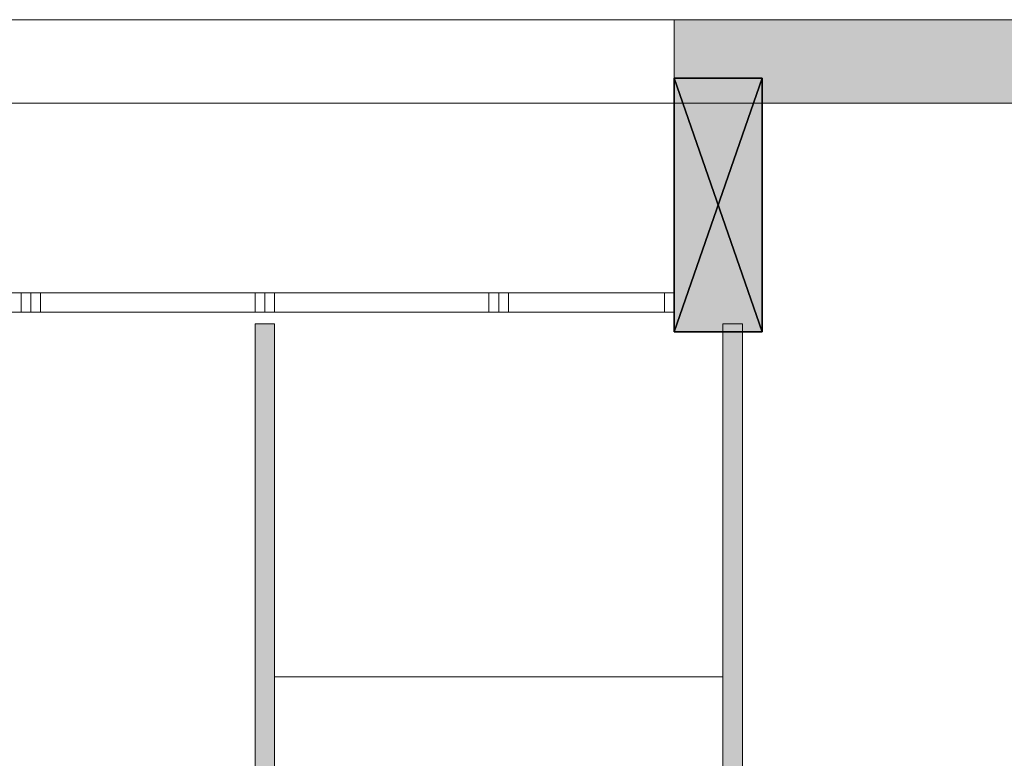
# Model space of a CAD drawing. Header units: inches. Extents: x 15 to 546804, y -66 to 267312.
# Tile 463 of 478: x 471808 to 476859, y 137978 to 141766. Entities that reach past the tile are written whole.
import ezdxf

# ---------------------------------------------------------------- set-up
doc = ezdxf.new("R2010")
doc.units = ezdxf.units.IN
doc.header["$MEASUREMENT"] = 0

msp = doc.modelspace()

# ---------------------------------------------------------------- hatches: boundary and pattern name
at = {"lineweight": 20}
h = msp.add_hatch(color=7, dxfattribs=at)
h.dxf.hatch_style = 1
h.paths.add_polyline_path([(475165.1, 141338.2), (477265.1, 141338.2), (477265.1, 141765.7), (475165.1, 141765.7)])
h = msp.add_hatch(color=7, dxfattribs=at)
h.dxf.hatch_style = 1
h.paths.add_polyline_path([(475165.1, 140165.7), (475617.1, 140165.7), (475617.1, 141338.2), (475165.1, 141338.2)])
h = msp.add_hatch(color=7, dxfattribs=at)
h.dxf.hatch_style = 1
h.paths.add_polyline_path([(473115.1, 135390.3), (473115.1, 140205.7), (473015.1, 140205.7), (473015.1, 134355.7), (473115.1, 134355.7)])
h = msp.add_hatch(color=7, dxfattribs=at)
h.dxf.hatch_style = 1
h.paths.add_polyline_path([(475415.1, 134363.2), (475515.1, 134363.2), (475515.1, 140165.7), (475415.1, 140165.7)])

# ---------------------------------------------------------------- linework, layer by layer
at = {"color": 7, "lineweight": 20}
for p, q in [((456267.1, 141765.7, 7500), (484425.1, 141765.7, 7500)), ((475165.1, 141765.7, 3000), (456267.1, 141765.7, 3000)), ((472165.1, 141765.7, 6376.5), (472765.1, 141765.7, 6376.5)), ((472165.1, 141765.7, 4476.5), (472165.1, 141765.7, 6376.5)), ((472165.1, 141765.7, 4476.5), (472765.1, 141765.7, 4476.5)), ((472765.1, 141765.7, 6376.5), (472765.1, 141765.7, 4476.5)), ((473365.1, 141765.7, 4476.5), (473365.1, 141765.7, 6376.5)), ((473365.1, 141765.7, 6376.5), (473965.1, 141765.7, 6376.5)), ((473365.1, 141765.7, 4476.5), (473965.1, 141765.7, 4476.5)), ((473965.1, 141765.7, 6376.5), (473965.1, 141765.7, 4476.5)), ((474565.1, 141765.7, 4476.5), (474565.1, 141765.7, 6376.5)), ((474565.1, 141765.7, 6376.5), (475165.1, 141765.7, 6376.5)), ((474565.1, 141765.7, 4476.5), (475165.1, 141765.7, 4476.5)), ((475165.1, 141765.7), (475165.1, 141765.7, 3000)), ((484425.1, 141765.7), (475165.1, 141765.7)), ((475165.1, 141765.7, 3000), (475165.1, 141338.2, 3000)), ((475165.1, 141765.7), (475165.1, 141338.2)), ((475165.1, 141765.7, 6376.5), (475165.1, 141765.7, 4476.5)), ((475165.1, 141765.7, 4476.5), (475165.1, 141338.2, 4476.5)), ((475165.1, 141765.7, 6376.5), (475165.1, 141338.2, 6376.5)), ((477265.1, 141765.7), (475165.1, 141765.7)), ((475165.1, 141765.7), (475165.1, 141338.2)), ((470665.1, 141338.2, 7500), (477865.1, 141338.2, 7500)), ((475165.1, 141338.2, 3000), (470665.1, 141338.2, 3000)), ((472765.1, 141338.2, 4476.5), (472165.1, 141338.2, 4476.5)), ((472165.1, 141338.2, 4476.5), (472165.1, 141338.2, 6376.5)), ((472165.1, 141338.2, 6376.5), (472765.1, 141338.2, 6376.5)), ((472765.1, 141338.2, 6376.5), (472765.1, 141338.2, 4476.5)), ((473965.1, 141338.2, 4476.5), (473365.1, 141338.2, 4476.5)), ((473365.1, 141338.2, 4476.5), (473365.1, 141338.2, 6376.5)), ((473365.1, 141338.2, 6376.5), (473965.1, 141338.2, 6376.5)), ((473965.1, 141338.2, 6376.5), (473965.1, 141338.2, 4476.5)), ((475165.1, 141338.2, 4476.5), (474565.1, 141338.2, 4476.5)), ((474565.1, 141338.2, 4476.5), (474565.1, 141338.2, 6376.5)), ((474565.1, 141338.2, 6376.5), (475165.1, 141338.2, 6376.5)), ((475165.1, 141338.2), (475165.1, 141338.2, 3000)), ((477865.1, 141338.2), (475165.1, 141338.2)), ((475165.1, 141338.2, 6376.5), (475165.1, 141338.2, 4476.5)), ((475165.1, 141338.2), (477265.1, 141338.2)), ((475617.1, 141338.2), (475165.1, 141338.2)), ((475165.1, 141338.2), (475165.1, 140165.7)), ((475617.1, 140165.7), (475617.1, 141338.2)), ((471865.1, 140365.7, 3000), (470665.1, 140365.7, 3000)), ((471865.1, 140365.7, 300), (470665.1, 140365.7, 300)), ((470715.1, 140365.7, 2950), (471815.1, 140365.7, 2950)), ((471815.1, 140365.7, 350), (470715.1, 140365.7, 350)), ((471815.1, 140365.7, 2950), (471815.1, 140365.7, 350)), ((471815.1, 140265.7, 350), (471815.1, 140365.7, 350)), ((471815.1, 140265.7, 2950), (471815.1, 140365.7, 2950)), ((473065.1, 140365.7, 3000), (471865.1, 140365.7, 3000)), ((471865.1, 140365.7, 3000), (471865.1, 140365.7, 300)), ((473065.1, 140365.7, 300), (471865.1, 140365.7, 300)), ((471865.1, 140265.7, 3000), (471865.1, 140365.7, 3000)), ((471865.1, 140265.7, 300), (471865.1, 140365.7, 300)), ((471865.1, 140365.7, 300), (471865.1, 140365.7, 3000)), ((471865.1, 140265.7, 3000), (471865.1, 140365.7, 3000)), ((471865.1, 140265.7, 300), (471865.1, 140365.7, 300)), ((471915.1, 140365.7, 2950), (473015.1, 140365.7, 2950)), ((473015.1, 140365.7, 350), (471915.1, 140365.7, 350)), ((471915.1, 140265.7, 350), (471915.1, 140365.7, 350)), ((471915.1, 140365.7, 350), (471915.1, 140365.7, 2950)), ((471915.1, 140265.7, 2950), (471915.1, 140365.7, 2950)), ((473015.1, 140365.7, 2950), (473015.1, 140365.7, 350)), ((473015.1, 140265.7, 350), (473015.1, 140365.7, 350)), ((473015.1, 140265.7, 2950), (473015.1, 140365.7, 2950)), ((474265.1, 140365.7, 3000), (473065.1, 140365.7, 3000)), ((473065.1, 140365.7, 3000), (473065.1, 140365.7, 300)), ((474265.1, 140365.7, 300), (473065.1, 140365.7, 300)), ((473065.1, 140265.7, 3000), (473065.1, 140365.7, 3000)), ((473065.1, 140265.7, 300), (473065.1, 140365.7, 300)), ((473065.1, 140365.7, 300), (473065.1, 140365.7, 3000)), ((473065.1, 140265.7, 3000), (473065.1, 140365.7, 3000)), ((473065.1, 140265.7, 300), (473065.1, 140365.7, 300)), ((473115.1, 140365.7, 2950), (474215.1, 140365.7, 2950)), ((474215.1, 140365.7, 350), (473115.1, 140365.7, 350)), ((473115.1, 140265.7, 350), (473115.1, 140365.7, 350)), ((473115.1, 140365.7, 350), (473115.1, 140365.7, 2950)), ((473115.1, 140265.7, 2950), (473115.1, 140365.7, 2950)), ((474215.1, 140365.7, 2950), (474215.1, 140365.7, 350)), ((474215.1, 140265.7, 350), (474215.1, 140365.7, 350)), ((474215.1, 140265.7, 2950), (474215.1, 140365.7, 2950)), ((475165.1, 140365.7), (474265.1, 140365.7)), ((475165.1, 140365.7, 3000), (474265.1, 140365.7, 3000)), ((474265.1, 140365.7, 3000), (474265.1, 140365.7, 300)), ((475165.1, 140365.7, 300), (474265.1, 140365.7, 300)), ((474265.1, 140265.7, 3000), (474265.1, 140365.7, 3000)), ((474265.1, 140265.7, 300), (474265.1, 140365.7, 300)), ((474265.1, 140365.7, 300), (474265.1, 140365.7, 3000)), ((474265.1, 140265.7, 3000), (474265.1, 140365.7, 3000)), ((474265.1, 140265.7, 300), (474265.1, 140365.7, 300)), ((474315.1, 140365.7, 2950), (475115.1, 140365.7, 2950)), ((475115.1, 140365.7, 350), (474315.1, 140365.7, 350)), ((474315.1, 140265.7, 350), (474315.1, 140365.7, 350)), ((474315.1, 140365.7, 350), (474315.1, 140365.7, 2950)), ((474315.1, 140265.7, 2950), (474315.1, 140365.7, 2950)), ((475115.1, 140365.7, 2950), (475115.1, 140365.7, 350)), ((475115.1, 140265.7, 350), (475115.1, 140365.7, 350)), ((475115.1, 140265.7, 2950), (475115.1, 140365.7, 2950)), ((475165.1, 140365.7, 300), (475165.1, 140365.7, 3000)), ((475165.1, 140265.7, 3000), (475165.1, 140365.7, 3000)), ((475165.1, 140265.7, 300), (475165.1, 140365.7, 300)), ((471865.1, 140265.7, 3000), (470665.1, 140265.7, 3000)), ((471865.1, 140265.7, 300), (470665.1, 140265.7, 300)), ((470715.1, 140265.7, 2950), (471815.1, 140265.7, 2950)), ((471815.1, 140265.7, 350), (470715.1, 140265.7, 350)), ((470715.1, 140265.7, 2950), (471815.1, 140265.7, 2950)), ((471815.1, 140265.7, 350), (470715.1, 140265.7, 350)), ((471815.1, 140265.7, 2950), (471815.1, 140265.7, 350)), ((471815.1, 140265.7, 2950), (471815.1, 140265.7, 350)), ((473065.1, 140265.7, 3000), (471865.1, 140265.7, 3000)), ((473065.1, 140265.7, 300), (471865.1, 140265.7, 300)), ((471865.1, 140265.7, 3000), (471865.1, 140265.7, 300)), ((471865.1, 140265.7, 300), (471865.1, 140265.7, 3000)), ((471915.1, 140265.7, 2950), (473015.1, 140265.7, 2950)), ((473015.1, 140265.7, 350), (471915.1, 140265.7, 350)), ((471915.1, 140265.7, 350), (471915.1, 140265.7, 2950)), ((471915.1, 140265.7, 2950), (473015.1, 140265.7, 2950)), ((471915.1, 140265.7, 350), (471915.1, 140265.7, 2950)), ((473015.1, 140265.7, 350), (471915.1, 140265.7, 350)), ((473015.1, 140265.7, 2950), (473015.1, 140265.7, 350)), ((473015.1, 140265.7, 2950), (473015.1, 140265.7, 350)), ((474265.1, 140265.7, 3000), (473065.1, 140265.7, 3000)), ((474265.1, 140265.7, 300), (473065.1, 140265.7, 300)), ((473065.1, 140265.7, 3000), (473065.1, 140265.7, 300)), ((473065.1, 140265.7, 300), (473065.1, 140265.7, 3000)), ((473115.1, 140265.7, 2950), (474215.1, 140265.7, 2950)), ((474215.1, 140265.7, 350), (473115.1, 140265.7, 350)), ((473115.1, 140265.7, 350), (473115.1, 140265.7, 2950)), ((473115.1, 140265.7, 2950), (474215.1, 140265.7, 2950)), ((473115.1, 140265.7, 350), (473115.1, 140265.7, 2950)), ((474215.1, 140265.7, 350), (473115.1, 140265.7, 350)), ((474215.1, 140265.7, 2950), (474215.1, 140265.7, 350)), ((474215.1, 140265.7, 2950), (474215.1, 140265.7, 350)), ((475165.1, 140265.7, 3000), (474265.1, 140265.7, 3000)), ((475165.1, 140265.7, 300), (474265.1, 140265.7, 300)), ((474265.1, 140265.7, 3000), (474265.1, 140265.7, 300)), ((474265.1, 140265.7, 300), (474265.1, 140265.7, 3000)), ((474315.1, 140265.7, 2950), (475115.1, 140265.7, 2950)), ((475115.1, 140265.7, 350), (474315.1, 140265.7, 350)), ((474315.1, 140265.7, 350), (474315.1, 140265.7, 2950)), ((474315.1, 140265.7, 350), (474315.1, 140265.7, 2950)), ((475115.1, 140265.7, 350), (474315.1, 140265.7, 350)), ((474315.1, 140265.7, 2950), (475115.1, 140265.7, 2950)), ((475115.1, 140265.7, 2950), (475115.1, 140265.7, 350)), ((475115.1, 140265.7, 2950), (475115.1, 140265.7, 350)), ((475165.1, 140265.7, 300), (475165.1, 140265.7, 3000)), ((473015.1, 140205.7, 300), (473015.1, 134355.7, 300)), ((473115.1, 140205.7, 300), (473015.1, 140205.7, 300)), ((473015.1, 140205.7, 3500), (473015.1, 134355.7, 3500)), ((473115.1, 140205.7, 3500), (473015.1, 140205.7, 3500)), ((473015.1, 140205.7, 300), (473015.1, 140205.7, 3500)), ((473115.1, 134355.7, 300), (473115.1, 140205.7, 300)), ((473115.1, 134355.7, 3500), (473115.1, 140205.7, 3500)), ((473115.1, 140205.7, 300), (473115.1, 140205.7, 3500)), ((475415.1, 140205.7, 300), (475415.1, 134355.7, 300)), ((475515.1, 140205.7, 300), (475415.1, 140205.7, 300)), ((475415.1, 140205.7, 3500), (475415.1, 134355.7, 3500)), ((475515.1, 140205.7, 3500), (475415.1, 140205.7, 3500)), ((475415.1, 140205.7, 300), (475415.1, 140205.7, 3500)), ((475515.1, 134355.7, 300), (475515.1, 140205.7, 300)), ((475515.1, 134355.7, 3500), (475515.1, 140205.7, 3500)), ((475515.1, 140205.7, 300), (475515.1, 140205.7, 3500)), ((475165.1, 140165.7), (475617.1, 140165.7)), ((475515.1, 140165.7), (475415.1, 140165.7)), ((475415.1, 140165.7), (475415.1, 134363.2)), ((475515.1, 134363.2), (475515.1, 140165.7))]:
    msp.add_line(p, q, dxfattribs=at)
at = {"color": 7}
for p, q in [((475617.1, 141465.7), (475165.1, 141465.7)), ((475165.1, 141465.7), (475165.1, 140165.7)), ((475617.1, 141465.7, 3500), (475165.1, 141465.7, 3500)), ((475165.1, 141465.7, 3500), (475165.1, 140165.7, 3500)), ((475165.1, 141465.7), (475165.1, 141465.7, 3500)), ((475617.1, 140165.7), (475617.1, 141465.7)), ((475617.1, 140165.7, 3500), (475617.1, 141465.7, 3500)), ((475617.1, 141465.7), (475617.1, 141465.7, 3500)), ((475165.1, 140165.7), (475617.1, 140165.7)), ((475165.1, 140165.7, 3500), (475617.1, 140165.7, 3500)), ((475165.1, 140165.7), (475165.1, 140165.7, 3500)), ((475617.1, 140165.7), (475617.1, 140165.7, 3500))]:
    msp.add_line(p, q, dxfattribs=at)
at = {"color": 7, "lineweight": 20, "elevation": 3500}
msp.add_lwpolyline([(473115.1, 138395.7), (475415.1, 138395.7)], dxfattribs=at)
at = {"color": 7, "lineweight": 20}
for points, invisible_edges in [([(475165.1, 141765.7, 3000), (456267.1, 141338.2, 3000), (456267.1, 141765.7, 3000)], 1), ([(475165.1, 141765.7, 6376.5), (475165.1, 141338.2, 4476.5), (475165.1, 141338.2, 6376.5)], 1), ([(475165.1, 141338.2, 4476.5), (475165.1, 141765.7, 6376.5), (475165.1, 141765.7, 4476.5)], 1), ([(475165.1, 141765.7, 3000), (475165.1, 141338.2), (475165.1, 141338.2, 3000)], 1), ([(475165.1, 141338.2), (475165.1, 141765.7, 3000), (475165.1, 141765.7)], 1), ([(471865.1, 140265.7, 3000), (470665.1, 140365.7, 3000), (470665.1, 140265.7, 3000)], 1), ([(470665.1, 140365.7, 3000), (471865.1, 140265.7, 3000), (471865.1, 140365.7, 3000)], 1), ([(470665.1, 140365.7, 300), (470715.1, 140365.7, 350), (471865.1, 140365.7, 300)], 3), ([(470715.1, 140365.7, 2950), (470665.1, 140365.7, 3000), (471815.1, 140365.7, 2950)], 3), ([(471865.1, 140365.7, 3000), (471815.1, 140365.7, 2950), (470665.1, 140365.7, 3000)], 3), ([(471865.1, 140365.7, 300), (470665.1, 140265.7, 300), (470665.1, 140365.7, 300)], 1), ([(470665.1, 140265.7, 300), (471865.1, 140365.7, 300), (471865.1, 140265.7, 300)], 1), ([(471815.1, 140265.7, 350), (470715.1, 140365.7, 350), (470715.1, 140265.7, 350)], 1), ([(470715.1, 140365.7, 350), (471815.1, 140265.7, 350), (471815.1, 140365.7, 350)], 1), ([(471815.1, 140365.7, 350), (471865.1, 140365.7, 300), (470715.1, 140365.7, 350)], 3), ([(471815.1, 140365.7, 2950), (470715.1, 140265.7, 2950), (470715.1, 140365.7, 2950)], 1), ([(470715.1, 140265.7, 2950), (471815.1, 140365.7, 2950), (471815.1, 140265.7, 2950)], 1), ([(471865.1, 140365.7, 300), (471815.1, 140365.7, 350), (471865.1, 140365.7, 3000)], 3), ([(471865.1, 140365.7, 3000), (471815.1, 140365.7, 350), (471815.1, 140365.7, 2950)], 13), ([(471815.1, 140365.7, 2950), (471815.1, 140265.7, 350), (471815.1, 140265.7, 2950)], 1), ([(471815.1, 140265.7, 350), (471815.1, 140365.7, 2950), (471815.1, 140365.7, 350)], 1), ([(473065.1, 140265.7, 3000), (471865.1, 140365.7, 3000), (471865.1, 140265.7, 3000)], 1), ([(471865.1, 140365.7, 3000), (473065.1, 140265.7, 3000), (473065.1, 140365.7, 3000)], 1), ([(471865.1, 140365.7, 300), (471915.1, 140365.7, 350), (473065.1, 140365.7, 300)], 3), ([(471915.1, 140365.7, 350), (471865.1, 140365.7, 300), (471865.1, 140365.7, 3000)], 13), ([(471915.1, 140365.7, 350), (471865.1, 140365.7, 3000), (471915.1, 140365.7, 2950)], 3), ([(471915.1, 140365.7, 2950), (471865.1, 140365.7, 3000), (473015.1, 140365.7, 2950)], 3), ([(473065.1, 140365.7, 3000), (473015.1, 140365.7, 2950), (471865.1, 140365.7, 3000)], 3), ([(473065.1, 140365.7, 300), (471865.1, 140265.7, 300), (471865.1, 140365.7, 300)], 1), ([(471865.1, 140265.7, 300), (473065.1, 140365.7, 300), (473065.1, 140265.7, 300)], 1), ([(471865.1, 140365.7, 300), (471865.1, 140265.7, 3000), (471865.1, 140265.7, 300)], 1), ([(471865.1, 140265.7, 3000), (471865.1, 140365.7, 300), (471865.1, 140365.7, 3000)], 1), ([(471865.1, 140365.7, 3000), (471865.1, 140265.7, 300), (471865.1, 140265.7, 3000)], 1), ([(471865.1, 140265.7, 300), (471865.1, 140365.7, 3000), (471865.1, 140365.7, 300)], 1), ([(473015.1, 140265.7, 350), (471915.1, 140365.7, 350), (471915.1, 140265.7, 350)], 1), ([(471915.1, 140365.7, 350), (473015.1, 140265.7, 350), (473015.1, 140365.7, 350)], 1), ([(473015.1, 140365.7, 350), (473065.1, 140365.7, 300), (471915.1, 140365.7, 350)], 3), ([(473015.1, 140365.7, 2950), (471915.1, 140265.7, 2950), (471915.1, 140365.7, 2950)], 1), ([(471915.1, 140265.7, 2950), (473015.1, 140365.7, 2950), (473015.1, 140265.7, 2950)], 1), ([(471915.1, 140365.7, 350), (471915.1, 140265.7, 2950), (471915.1, 140265.7, 350)], 1), ([(471915.1, 140265.7, 2950), (471915.1, 140365.7, 350), (471915.1, 140365.7, 2950)], 1), ([(473065.1, 140365.7, 300), (473015.1, 140365.7, 350), (473065.1, 140365.7, 3000)], 3), ([(473065.1, 140365.7, 3000), (473015.1, 140365.7, 350), (473015.1, 140365.7, 2950)], 13), ([(473015.1, 140365.7, 2950), (473015.1, 140265.7, 350), (473015.1, 140265.7, 2950)], 1), ([(473015.1, 140265.7, 350), (473015.1, 140365.7, 2950), (473015.1, 140365.7, 350)], 1), ([(474265.1, 140265.7, 3000), (473065.1, 140365.7, 3000), (473065.1, 140265.7, 3000)], 1), ([(473065.1, 140365.7, 3000), (474265.1, 140265.7, 3000), (474265.1, 140365.7, 3000)], 1), ([(473065.1, 140365.7, 300), (473115.1, 140365.7, 350), (474265.1, 140365.7, 300)], 3), ([(473115.1, 140365.7, 350), (473065.1, 140365.7, 300), (473065.1, 140365.7, 3000)], 13), ([(473115.1, 140365.7, 350), (473065.1, 140365.7, 3000), (473115.1, 140365.7, 2950)], 3), ([(473115.1, 140365.7, 2950), (473065.1, 140365.7, 3000), (474215.1, 140365.7, 2950)], 3), ([(474265.1, 140365.7, 3000), (474215.1, 140365.7, 2950), (473065.1, 140365.7, 3000)], 3), ([(474265.1, 140365.7, 300), (473065.1, 140265.7, 300), (473065.1, 140365.7, 300)], 1), ([(473065.1, 140265.7, 300), (474265.1, 140365.7, 300), (474265.1, 140265.7, 300)], 1), ([(473065.1, 140365.7, 300), (473065.1, 140265.7, 3000), (473065.1, 140265.7, 300)], 1), ([(473065.1, 140265.7, 3000), (473065.1, 140365.7, 300), (473065.1, 140365.7, 3000)], 1), ([(473065.1, 140365.7, 3000), (473065.1, 140265.7, 300), (473065.1, 140265.7, 3000)], 1), ([(473065.1, 140265.7, 300), (473065.1, 140365.7, 3000), (473065.1, 140365.7, 300)], 1), ([(474215.1, 140265.7, 350), (473115.1, 140365.7, 350), (473115.1, 140265.7, 350)], 1), ([(473115.1, 140365.7, 350), (474215.1, 140265.7, 350), (474215.1, 140365.7, 350)], 1), ([(474215.1, 140365.7, 350), (474265.1, 140365.7, 300), (473115.1, 140365.7, 350)], 3), ([(474215.1, 140365.7, 2950), (473115.1, 140265.7, 2950), (473115.1, 140365.7, 2950)], 1), ([(473115.1, 140265.7, 2950), (474215.1, 140365.7, 2950), (474215.1, 140265.7, 2950)], 1), ([(473115.1, 140365.7, 350), (473115.1, 140265.7, 2950), (473115.1, 140265.7, 350)], 1), ([(473115.1, 140265.7, 2950), (473115.1, 140365.7, 350), (473115.1, 140365.7, 2950)], 1), ([(474215.1, 140365.7, 2950), (474215.1, 140265.7, 350), (474215.1, 140265.7, 2950)], 1), ([(474215.1, 140265.7, 350), (474215.1, 140365.7, 2950), (474215.1, 140365.7, 350)], 1), ([(474265.1, 140365.7, 300), (474215.1, 140365.7, 350), (474265.1, 140365.7, 3000)], 3), ([(474265.1, 140365.7, 3000), (474215.1, 140365.7, 350), (474215.1, 140365.7, 2950)], 13), ([(475165.1, 140265.7, 3000), (474265.1, 140365.7, 3000), (474265.1, 140265.7, 3000)], 1), ([(474265.1, 140365.7, 3000), (475165.1, 140265.7, 3000), (475165.1, 140365.7, 3000)], 1), ([(474265.1, 140365.7, 300), (474315.1, 140365.7, 350), (475165.1, 140365.7, 300)], 3), ([(474315.1, 140365.7, 350), (474265.1, 140365.7, 300), (474265.1, 140365.7, 3000)], 13), ([(474315.1, 140365.7, 350), (474265.1, 140365.7, 3000), (474315.1, 140365.7, 2950)], 3), ([(474315.1, 140365.7, 2950), (474265.1, 140365.7, 3000), (475115.1, 140365.7, 2950)], 3), ([(475165.1, 140365.7, 3000), (475115.1, 140365.7, 2950), (474265.1, 140365.7, 3000)], 3), ([(474265.1, 140365.7, 3000), (474265.1, 140265.7, 300), (474265.1, 140265.7, 3000)], 1), ([(474265.1, 140265.7, 300), (474265.1, 140365.7, 3000), (474265.1, 140365.7, 300)], 1), ([(475165.1, 140365.7, 300), (474265.1, 140265.7, 300), (474265.1, 140365.7, 300)], 1), ([(474265.1, 140265.7, 300), (475165.1, 140365.7, 300), (475165.1, 140265.7, 300)], 1), ([(474265.1, 140365.7, 300), (474265.1, 140265.7, 3000), (474265.1, 140265.7, 300)], 1), ([(474265.1, 140265.7, 3000), (474265.1, 140365.7, 300), (474265.1, 140365.7, 3000)], 1), ([(475115.1, 140265.7, 350), (474315.1, 140365.7, 350), (474315.1, 140265.7, 350)], 1), ([(474315.1, 140365.7, 350), (475115.1, 140265.7, 350), (475115.1, 140365.7, 350)], 1), ([(474315.1, 140365.7, 350), (474315.1, 140265.7, 2950), (474315.1, 140265.7, 350)], 1), ([(474315.1, 140265.7, 2950), (474315.1, 140365.7, 350), (474315.1, 140365.7, 2950)], 1), ([(475115.1, 140365.7, 350), (475165.1, 140365.7, 300), (474315.1, 140365.7, 350)], 3), ([(475115.1, 140365.7, 2950), (474315.1, 140265.7, 2950), (474315.1, 140365.7, 2950)], 1), ([(474315.1, 140265.7, 2950), (475115.1, 140365.7, 2950), (475115.1, 140265.7, 2950)], 1), ([(475165.1, 140365.7, 300), (475115.1, 140365.7, 350), (475165.1, 140365.7, 3000)], 3), ([(475165.1, 140365.7, 3000), (475115.1, 140365.7, 350), (475115.1, 140365.7, 2950)], 13), ([(475115.1, 140365.7, 2950), (475115.1, 140265.7, 350), (475115.1, 140265.7, 2950)], 1), ([(475115.1, 140265.7, 350), (475115.1, 140365.7, 2950), (475115.1, 140365.7, 350)], 1), ([(475165.1, 140365.7, 300), (475165.1, 140265.7, 3000), (475165.1, 140265.7, 300)], 1), ([(475165.1, 140265.7, 3000), (475165.1, 140365.7, 300), (475165.1, 140365.7, 3000)], 1), ([(470665.1, 140265.7, 300), (470715.1, 140265.7, 350), (471865.1, 140265.7, 300)], 3), ([(470715.1, 140265.7, 2950), (470665.1, 140265.7, 3000), (471815.1, 140265.7, 2950)], 3), ([(471865.1, 140265.7, 3000), (471815.1, 140265.7, 2950), (470665.1, 140265.7, 3000)], 3), ([(471815.1, 140265.7, 350), (471865.1, 140265.7, 300), (470715.1, 140265.7, 350)], 3), ([(470715.1, 140265.7, 350), (470715.1, 140265.7, 2950), (471815.1, 140265.7, 350)], 2), ([(471815.1, 140265.7, 2950), (471815.1, 140265.7, 350), (470715.1, 140265.7, 2950)], 2), ([(471865.1, 140265.7, 300), (471815.1, 140265.7, 350), (471865.1, 140265.7, 3000)], 3), ([(471865.1, 140265.7, 3000), (471815.1, 140265.7, 350), (471815.1, 140265.7, 2950)], 13), ([(471865.1, 140265.7, 300), (471915.1, 140265.7, 350), (473065.1, 140265.7, 300)], 3), ([(471915.1, 140265.7, 350), (471865.1, 140265.7, 300), (471865.1, 140265.7, 3000)], 13), ([(471915.1, 140265.7, 350), (471865.1, 140265.7, 3000), (471915.1, 140265.7, 2950)], 3), ([(471915.1, 140265.7, 2950), (471865.1, 140265.7, 3000), (473015.1, 140265.7, 2950)], 3), ([(473065.1, 140265.7, 3000), (473015.1, 140265.7, 2950), (471865.1, 140265.7, 3000)], 3), ([(473015.1, 140265.7, 350), (473065.1, 140265.7, 300), (471915.1, 140265.7, 350)], 3), ([(471915.1, 140265.7, 350), (471915.1, 140265.7, 2950), (473015.1, 140265.7, 350)], 2), ([(473015.1, 140265.7, 2950), (473015.1, 140265.7, 350), (471915.1, 140265.7, 2950)], 2), ([(473065.1, 140265.7, 300), (473015.1, 140265.7, 350), (473065.1, 140265.7, 3000)], 3), ([(473065.1, 140265.7, 3000), (473015.1, 140265.7, 350), (473015.1, 140265.7, 2950)], 13), ([(473065.1, 140265.7, 300), (473115.1, 140265.7, 350), (474265.1, 140265.7, 300)], 3), ([(473115.1, 140265.7, 350), (473065.1, 140265.7, 300), (473065.1, 140265.7, 3000)], 13), ([(473115.1, 140265.7, 350), (473065.1, 140265.7, 3000), (473115.1, 140265.7, 2950)], 3), ([(473115.1, 140265.7, 2950), (473065.1, 140265.7, 3000), (474215.1, 140265.7, 2950)], 3), ([(474265.1, 140265.7, 3000), (474215.1, 140265.7, 2950), (473065.1, 140265.7, 3000)], 3), ([(474215.1, 140265.7, 350), (474265.1, 140265.7, 300), (473115.1, 140265.7, 350)], 3), ([(473115.1, 140265.7, 350), (473115.1, 140265.7, 2950), (474215.1, 140265.7, 350)], 2), ([(474215.1, 140265.7, 2950), (474215.1, 140265.7, 350), (473115.1, 140265.7, 2950)], 2), ([(474265.1, 140265.7, 300), (474215.1, 140265.7, 350), (474265.1, 140265.7, 3000)], 3), ([(474265.1, 140265.7, 3000), (474215.1, 140265.7, 350), (474215.1, 140265.7, 2950)], 13), ([(474265.1, 140265.7, 300), (474315.1, 140265.7, 350), (475165.1, 140265.7, 300)], 3), ([(474315.1, 140265.7, 350), (474265.1, 140265.7, 300), (474265.1, 140265.7, 3000)], 13), ([(474315.1, 140265.7, 350), (474265.1, 140265.7, 3000), (474315.1, 140265.7, 2950)], 3), ([(474315.1, 140265.7, 2950), (474265.1, 140265.7, 3000), (475115.1, 140265.7, 2950)], 3), ([(475165.1, 140265.7, 3000), (475115.1, 140265.7, 2950), (474265.1, 140265.7, 3000)], 3), ([(475115.1, 140265.7, 350), (475165.1, 140265.7, 300), (474315.1, 140265.7, 350)], 3), ([(475115.1, 140265.7, 350), (474315.1, 140265.7, 350), (475115.1, 140265.7, 2950)], 2), ([(474315.1, 140265.7, 2950), (475115.1, 140265.7, 2950), (474315.1, 140265.7, 350)], 2), ([(475165.1, 140265.7, 300), (475115.1, 140265.7, 350), (475165.1, 140265.7, 3000)], 3), ([(475165.1, 140265.7, 3000), (475115.1, 140265.7, 350), (475115.1, 140265.7, 2950)], 13), ([(473115.1, 140205.7, 300), (473015.1, 134355.7, 300), (473015.1, 140205.7, 300)], 1), ([(473015.1, 134355.7, 300), (473115.1, 140205.7, 300), (473115.1, 134355.7, 300)], 1), ([(473115.1, 134355.7, 3500), (473015.1, 140205.7, 3500), (473015.1, 134355.7, 3500)], 1), ([(473015.1, 140205.7, 3500), (473115.1, 134355.7, 3500), (473115.1, 140205.7, 3500)], 1), ([(473015.1, 140205.7, 3500), (473015.1, 134355.7, 300), (473015.1, 134355.7, 3500)], 1), ([(473015.1, 134355.7, 300), (473015.1, 140205.7, 3500), (473015.1, 140205.7, 300)], 1), ([(473015.1, 140205.7, 3500), (473115.1, 140205.7, 300), (473015.1, 140205.7, 300)], 1), ([(473115.1, 140205.7, 300), (473015.1, 140205.7, 3500), (473115.1, 140205.7, 3500)], 1), ([(473115.1, 140205.7, 300), (473115.1, 134355.7, 3500), (473115.1, 134355.7, 300)], 1), ([(473115.1, 134355.7, 3500), (473115.1, 140205.7, 300), (473115.1, 140205.7, 3500)], 1), ([(475415.1, 140205.7, 3500), (475515.1, 140205.7, 300), (475415.1, 140205.7, 300)], 1), ([(475515.1, 140205.7, 300), (475415.1, 140205.7, 3500), (475515.1, 140205.7, 3500)], 1), ([(475415.1, 140205.7, 3500), (475415.1, 134355.7, 300), (475415.1, 134355.7, 3500)], 1), ([(475415.1, 134355.7, 300), (475415.1, 140205.7, 3500), (475415.1, 140205.7, 300)], 1), ([(475515.1, 134355.7, 3500), (475415.1, 140205.7, 3500), (475415.1, 134355.7, 3500)], 1), ([(475415.1, 140205.7, 3500), (475515.1, 134355.7, 3500), (475515.1, 140205.7, 3500)], 1), ([(475515.1, 140205.7, 300), (475415.1, 134355.7, 300), (475415.1, 140205.7, 300)], 1), ([(475415.1, 134355.7, 300), (475515.1, 140205.7, 300), (475515.1, 134355.7, 300)], 1), ([(475515.1, 140205.7, 300), (475515.1, 134355.7, 3500), (475515.1, 134355.7, 300)], 1), ([(475515.1, 134355.7, 3500), (475515.1, 140205.7, 300), (475515.1, 140205.7, 3500)], 1)]:
    msp.add_3dface(points, dxfattribs=dict(at, invisible_edges=invisible_edges))

# ---------------------------------------------------------------- meshes
at = {"color": 7}
mesh = msp.add_polyface(dxfattribs=at)
corners = [(475617.1, 141465.7), (475165.1, 140165.7), (475165.1, 141465.7), (475617.1, 140165.7)]
mesh.append_faces([[corners[k] for k in face] for face in [(0, 1, 2), (1, 0, 3)]], dxfattribs={"vtx0": -1, "color": 7})
mesh = msp.add_polyface(dxfattribs=at)
corners = [(475617.1, 140165.7, 3500), (475165.1, 141465.7, 3500), (475165.1, 140165.7, 3500), (475617.1, 141465.7, 3500)]
mesh.append_faces([[corners[k] for k in face] for face in [(0, 1, 2), (1, 0, 3)]], dxfattribs={"vtx0": -1, "color": 7})
mesh = msp.add_polyface(dxfattribs=at)
corners = [(475165.1, 141465.7, 3500), (475617.1, 141465.7), (475165.1, 141465.7), (475617.1, 141465.7, 3500)]
mesh.append_faces([[corners[k] for k in face] for face in [(0, 1, 2), (1, 0, 3)]], dxfattribs={"vtx0": -1, "color": 7})
mesh = msp.add_polyface(dxfattribs=at)
corners = [(475165.1, 141465.7, 3500), (475165.1, 140165.7), (475165.1, 140165.7, 3500), (475165.1, 141465.7)]
mesh.append_faces([[corners[k] for k in face] for face in [(0, 1, 2), (1, 0, 3)]], dxfattribs={"vtx0": -1, "color": 7})
mesh = msp.add_polyface(dxfattribs=at)
corners = [(475617.1, 141465.7), (475617.1, 140165.7, 3500), (475617.1, 140165.7), (475617.1, 141465.7, 3500)]
mesh.append_faces([[corners[k] for k in face] for face in [(0, 1, 2), (1, 0, 3)]], dxfattribs={"vtx0": -1, "color": 7})
mesh = msp.add_polyface(dxfattribs=at)
corners = [(475617.1, 140165.7, 3500), (475165.1, 140165.7), (475617.1, 140165.7), (475165.1, 140165.7, 3500)]
mesh.append_faces([[corners[k] for k in face] for face in [(0, 1, 2), (1, 0, 3)]], dxfattribs={"vtx0": -1, "color": 7})

doc.saveas('drawing.dxf')
